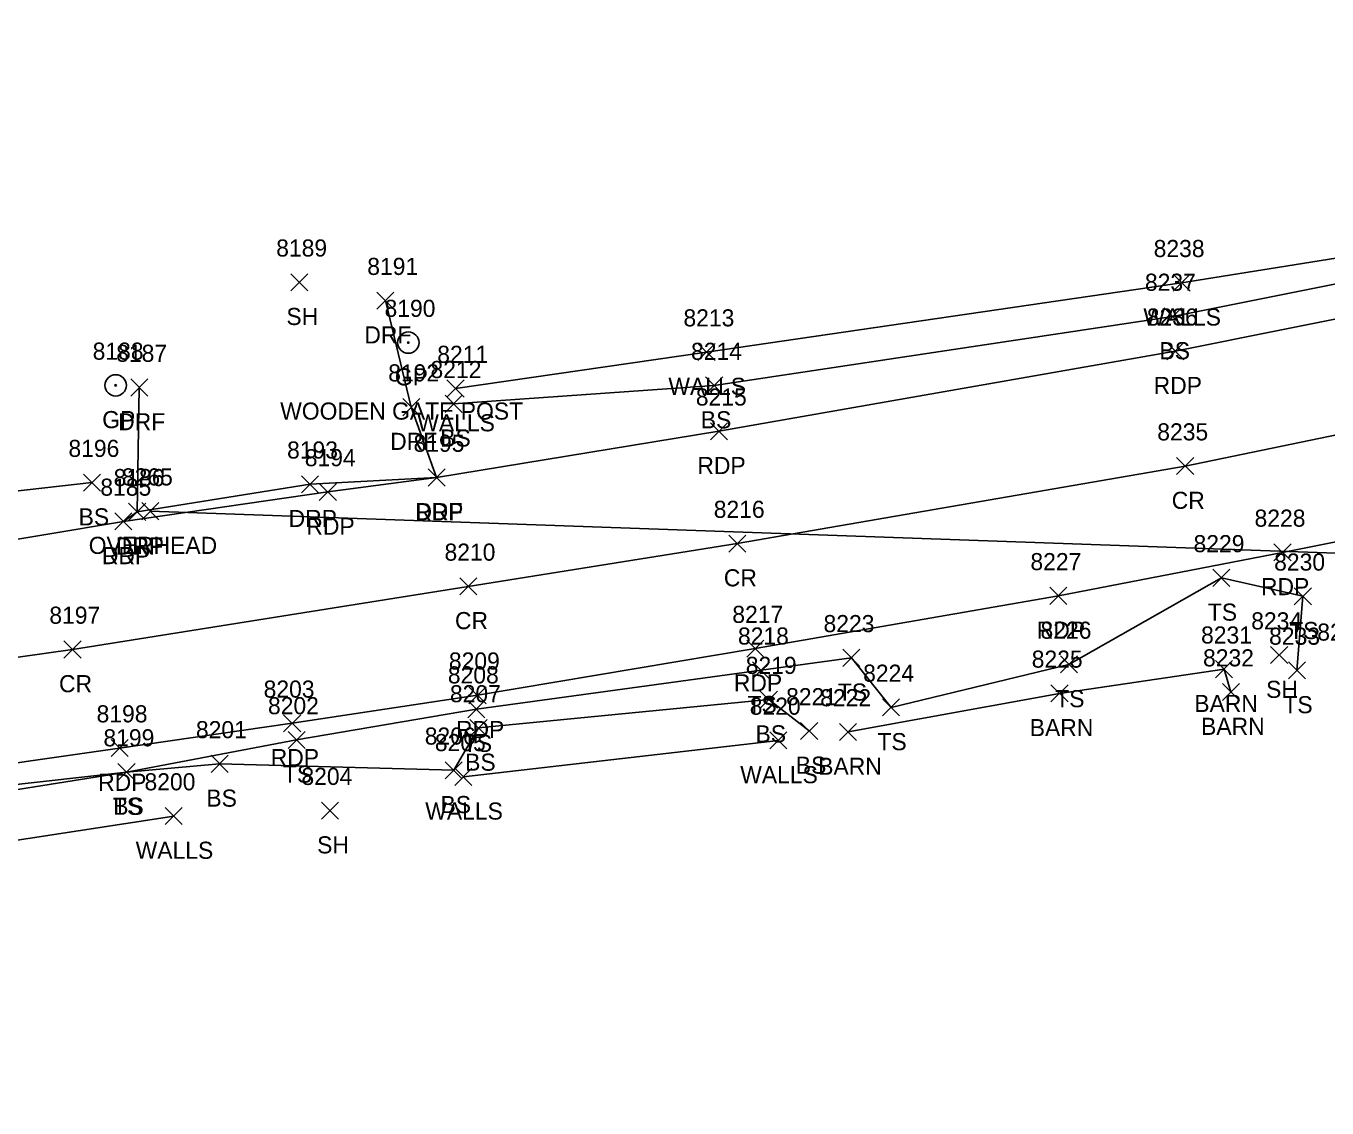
# Model space of a CAD drawing. Extents: x 1611797 to 1633212, y 298978 to 305475.
# Drawn here: x 1626958.5 to 1627110.5, y 304044.7 to 304171.1 of the extents above; entities that cross this region are included whole.
import ezdxf

# ---------------------------------------------------------------- set-up
doc = ezdxf.new("R2010")
doc.units = 0
for name, color, linetype in [('L_A', 7, 'Continuous'), ('L_I', 7, 'Continuous'), ('L_TIC', 7, 'Continuous'), ('LBC', 7, 'Continuous'), ('LELB', 7, 'Continuous'), ('LWS', 7, 'Continuous'), ('P_A', 7, 'Continuous'), ('P_I', 7, 'Continuous'), ('P_TIC', 7, 'Continuous'), ('PET', 7, 'Continuous'), ('PRC', 7, 'Continuous'), ('R_A', 7, 'Continuous'), ('R_C', 7, 'Continuous'), ('R_I', 7, 'Continuous'), ('R_TIC', 7, 'Continuous'), ('RDF', 7, 'Continuous'), ('RDP', 7, 'Continuous'), ('RGP', 7, 'Continuous'), ('U_A', 7, 'Continuous'), ('U_I', 7, 'Continuous'), ('U_TIC', 7, 'Continuous'), ('UCO', 7, 'Continuous')]:
    doc.layers.add(name, color=color, linetype=linetype)

msp = doc.modelspace()

# ---------------------------------------------------------------- linework, layer by layer
at = {"layer": 'L_TIC'}
for points in [[(1626989.42, 304140.14), (1626991.42, 304142.14)], [(1626991.42, 304140.14), (1626989.42, 304142.14)], [(1627092.52, 304140.08), (1627094.52, 304142.08)], [(1627094.52, 304140.08), (1627092.52, 304142.08)], [(1627091.5, 304136.14), (1627093.5, 304138.14)], [(1627093.5, 304136.14), (1627091.5, 304138.14)], [(1627037.01, 304131.98), (1627039.01, 304133.98)], [(1627039.01, 304131.98), (1627037.01, 304133.98)], [(1627007.67, 304127.72), (1627009.67, 304129.72)], [(1627009.67, 304127.72), (1627007.67, 304129.72)], [(1627037.9, 304128.07), (1627039.9, 304130.07)], [(1627039.9, 304128.07), (1627037.9, 304130.07)], [(1627007.45, 304125.94), (1627009.45, 304127.94)], [(1627009.45, 304125.94), (1627007.45, 304127.94)], [(1626965.19, 304116.73), (1626967.19, 304118.73)], [(1626967.19, 304116.73), (1626965.19, 304118.73)], [(1627097.18, 304105.6), (1627099.18, 304107.6)], [(1627099.18, 304105.6), (1627097.18, 304107.6)], [(1627106.69, 304103.45), (1627108.69, 304105.45)], [(1627108.69, 304103.45), (1627106.69, 304105.45)], [(1627053.94, 304096.26), (1627055.94, 304098.26)], [(1627055.94, 304096.26), (1627053.94, 304098.26)], [(1627079.36, 304095.49), (1627081.36, 304097.49)], [(1627081.36, 304095.49), (1627079.36, 304097.49)], [(1627103.92, 304096.58), (1627105.92, 304098.58)], [(1627105.92, 304096.58), (1627103.92, 304098.58)], [(1627043.38, 304094.81), (1627045.38, 304096.81)], [(1627045.38, 304094.81), (1627043.38, 304096.81)], [(1627097.49, 304094.93), (1627099.49, 304096.93)], [(1627099.49, 304094.93), (1627097.49, 304096.93)], [(1627106.01, 304094.79), (1627108.01, 304096.79)], [(1627108.01, 304094.79), (1627106.01, 304096.79)], [(1627044.29, 304091.38), (1627046.29, 304093.38)], [(1627046.29, 304091.38), (1627044.29, 304093.38)], [(1627078.26, 304092.11), (1627080.26, 304094.11)], [(1627080.26, 304092.11), (1627078.26, 304094.11)], [(1627098.29, 304092.26), (1627100.29, 304094.26)], [(1627100.29, 304092.26), (1627098.29, 304094.26)], [(1627010.12, 304090.27), (1627012.12, 304092.27)], [(1627012.12, 304090.27), (1627010.12, 304092.27)], [(1627058.57, 304090.47), (1627060.57, 304092.47)], [(1627060.57, 304090.47), (1627058.57, 304092.47)], [(1627010.36, 304088.07), (1627012.36, 304090.07)], [(1627012.36, 304088.07), (1627010.36, 304090.07)], [(1626989.1, 304086.67), (1626991.1, 304088.67)], [(1626991.1, 304086.67), (1626989.1, 304088.67)], [(1627045.41, 304086.61), (1627047.41, 304088.61)], [(1627047.41, 304086.61), (1627045.41, 304088.61)], [(1627049, 304087.72), (1627051, 304089.72)], [(1627051, 304087.72), (1627049, 304089.72)], [(1627053.55, 304087.6), (1627055.55, 304089.6)], [(1627055.55, 304087.6), (1627053.55, 304089.6)], [(1626980.11, 304083.87), (1626982.11, 304085.87)], [(1626982.11, 304083.87), (1626980.11, 304085.87)], [(1626969.23, 304082.92), (1626971.23, 304084.92)], [(1626971.23, 304082.92), (1626969.23, 304084.92)], [(1626969.23, 304082.92), (1626971.23, 304084.92)], [(1626971.23, 304082.92), (1626969.23, 304084.92)], [(1627007.47, 304083.12), (1627009.47, 304085.12)], [(1627009.47, 304083.12), (1627007.47, 304085.12)], [(1627008.6, 304082.36), (1627010.6, 304084.36)], [(1627010.6, 304082.36), (1627008.6, 304084.36)], [(1626974.75, 304077.78), (1626976.75, 304079.78)], [(1626976.75, 304077.78), (1626974.75, 304079.78)], [(1626993.01, 304078.41), (1626995.01, 304080.41)], [(1626995.01, 304078.41), (1626993.01, 304080.41)]]:
    msp.add_lwpolyline(points, dxfattribs=at)
at = {"layer": 'LBC'}
msp.add_lwpolyline([(1627054.55, 304088.6), (1627079.26, 304093.11), (1627098.49, 304095.93), (1627099.29, 304093.26)], dxfattribs=at)
at = {"layer": 'LELB'}
for points in [[(1627008.45, 304126.94), (1627038.9, 304129.07), (1627092.5, 304137.14), (1627131.8, 304145), (1627170.9, 304153.95)], [(1626848.89, 304101.78), (1626854.66, 304101.55), (1626923.24, 304110.65), (1626949.3, 304115.82), (1626966.19, 304117.73)], [(1626431.93, 304060.14), (1626432.82, 304060.82), (1626458.21, 304058.64), (1626491.13, 304056.25), (1626519.85, 304053.68), (1626525.87, 304057.34), (1626563.71, 304057.52), (1626614.22, 304057.09), (1626665.78, 304058.53), (1626710.59, 304060.11), (1626759.5, 304062.86), (1626805.43, 304066.17), (1626856.9, 304070.8), (1626925.67, 304078.9), (1626970.23, 304083.92), (1626990.1, 304087.67), (1627011.12, 304091.27), (1627044.38, 304095.81), (1627054.94, 304097.26), (1627059.57, 304091.47), (1627080.36, 304096.49), (1627098.18, 304106.6), (1627107.69, 304104.45), (1627107.01, 304095.79)], [(1626430.45, 304058.77), (1626432.38, 304056.01), (1626458, 304054.98), (1626488.03, 304049.71), (1626518.43, 304044.67), (1626563.89, 304053.8), (1626614.67, 304053.34), (1626666.22, 304055.09), (1626710.82, 304056.35), (1626760.2, 304060.3), (1626805.92, 304062.62), (1626857.19, 304069), (1626925.24, 304076.74), (1626970.23, 304083.92), (1626981.11, 304084.87), (1627008.47, 304084.12), (1627011.36, 304089.07), (1627045.29, 304092.38), (1627050, 304088.72)]]:
    msp.add_lwpolyline(points, dxfattribs=at)
at = {"layer": 'LWS'}
for points in [[(1627008.67, 304128.72), (1627038.01, 304132.98), (1627093.52, 304141.08), (1627130.55, 304146.98), (1627174.04, 304158.73)], [(1627009.6, 304083.36), (1627046.41, 304087.61)], [(1626615.13, 304047.82), (1626666.68, 304048.98), (1626711.53, 304049.82), (1626760.11, 304053.49), (1626805.88, 304056.56), (1626857.38, 304060.85), (1626925.15, 304071), (1626975.75, 304078.78)]]:
    msp.add_lwpolyline(points, dxfattribs=at)
at = {"layer": 'P_TIC'}
for points in [[(1627091.78, 304132.08), (1627093.78, 304134.08)], [(1627093.78, 304132.08), (1627091.78, 304134.08)], [(1627038.46, 304122.73), (1627040.46, 304124.73)], [(1627040.46, 304122.73), (1627038.46, 304124.73)], [(1627092.94, 304118.66), (1627094.94, 304120.66)], [(1627094.94, 304118.66), (1627092.94, 304120.66)], [(1627005.46, 304117.33), (1627007.46, 304119.33)], [(1627007.46, 304117.33), (1627005.46, 304119.33)], [(1626992.76, 304115.64), (1626994.76, 304117.64)], [(1626994.76, 304115.64), (1626992.76, 304117.64)], [(1626968.86, 304112.2), (1626970.86, 304114.2)], [(1626970.86, 304112.2), (1626968.86, 304114.2)], [(1627040.6, 304109.61), (1627042.6, 304111.61)], [(1627042.6, 304109.61), (1627040.6, 304111.61)], [(1627104.31, 304108.58), (1627106.31, 304110.58)], [(1627106.31, 304108.58), (1627104.31, 304110.58)], [(1627009.17, 304104.61), (1627011.17, 304106.61)], [(1627011.17, 304104.61), (1627009.17, 304106.61)], [(1627078.12, 304103.5), (1627080.12, 304105.5)], [(1627080.12, 304103.5), (1627078.12, 304105.5)], [(1626962.91, 304097.24), (1626964.91, 304099.24)], [(1626964.91, 304097.24), (1626962.91, 304099.24)], [(1627042.71, 304097.34), (1627044.71, 304099.34)], [(1627044.71, 304097.34), (1627042.71, 304099.34)], [(1627010.24, 304091.89), (1627012.24, 304093.89)], [(1627012.24, 304091.89), (1627010.24, 304093.89)], [(1626988.59, 304088.61), (1626990.59, 304090.61)], [(1626990.59, 304088.61), (1626988.59, 304090.61)], [(1626968.42, 304085.72), (1626970.42, 304087.72)], [(1626970.42, 304085.72), (1626968.42, 304087.72)]]:
    msp.add_lwpolyline(points, dxfattribs=at)
at = {"layer": 'PET'}
for points in [[(1626422.36, 304092.84), (1626452.38, 304090.28), (1626453.21, 304090.13), (1626494.11, 304087.64), (1626521.93, 304086.28), (1626564.69, 304085.58), (1626615.54, 304085.22), (1626659.76, 304086.64), (1626709.96, 304089.06), (1626758.34, 304091.64), (1626806.31, 304094.34), (1626855.04, 304098.3), (1626923.44, 304106.26), (1626951.21, 304110.07), (1626969.86, 304113.2), (1626993.76, 304116.64), (1627006.46, 304118.33), (1627039.46, 304123.73), (1627092.78, 304133.08), (1627131.99, 304140.97), (1627175.11, 304149.46), (1627222.32, 304158.79), (1627238.87, 304161.57), (1627283.53, 304171.07)], [(1626446.72, 304063.67), (1626475.87, 304062), (1626520.68, 304060.44), (1626563.8, 304060.02), (1626614.17, 304059.74), (1626665.08, 304061.02), (1626710.69, 304062.75), (1626758.81, 304065.32), (1626804.98, 304068.2), (1626856.57, 304072.49), (1626925.27, 304080.38), (1626969.42, 304086.72), (1626989.59, 304089.61), (1627011.24, 304092.89), (1627043.71, 304098.34), (1627079.12, 304104.5), (1627105.31, 304109.58), (1627124.39, 304113.37), (1627185.68, 304125), (1627188.56, 304124.83), (1627228.43, 304133.78), (1627254.61, 304139.52), (1627277.47, 304143.8)]]:
    msp.add_lwpolyline(points, dxfattribs=at)
at = {"layer": 'PRC'}
msp.add_lwpolyline([(1626435.35, 304077.38), (1626453.26, 304076.13), (1626493.85, 304073.88), (1626497.65, 304073.84), (1626520.61, 304073.01), (1626564.48, 304072.31), (1626614.67, 304072.34), (1626661.66, 304073.19), (1626710.51, 304075.26), (1626758.46, 304077.58), (1626805.35, 304080.48), (1626855.63, 304084.98), (1626924.65, 304092.69), (1626963.91, 304098.24), (1627010.17, 304105.61), (1627041.6, 304110.61), (1627093.94, 304119.66), (1627134.22, 304127.97), (1627176.76, 304136.44), (1627224.97, 304146.23), (1627250.94, 304151.35), (1627286.78, 304158.21)], dxfattribs=at)
at = {"layer": 'R_TIC'}
for points in [[(1626999.48, 304137.99), (1627001.48, 304139.99)], [(1627001.48, 304137.99), (1626999.48, 304139.99)], [(1626970.72, 304127.84), (1626972.72, 304129.84)], [(1626972.72, 304127.84), (1626970.72, 304129.84)], [(1627002.51, 304125.55), (1627004.51, 304127.55)], [(1627004.51, 304125.55), (1627002.51, 304127.55)], [(1627005.46, 304117.33), (1627007.46, 304119.33)], [(1627007.46, 304117.33), (1627005.46, 304119.33)], [(1627005.46, 304117.33), (1627007.46, 304119.33)], [(1627007.46, 304117.33), (1627005.46, 304119.33)], [(1626990.68, 304116.54), (1626992.68, 304118.54)], [(1626992.68, 304116.54), (1626990.68, 304118.54)], [(1626968.86, 304112.2), (1626970.86, 304114.2)], [(1626970.86, 304112.2), (1626968.86, 304114.2)], [(1626970.47, 304113.32), (1626972.47, 304115.32)], [(1626972.47, 304113.32), (1626970.47, 304115.32)], [(1626970.47, 304113.32), (1626972.47, 304115.32)], [(1626972.47, 304113.32), (1626970.47, 304115.32)]]:
    msp.add_lwpolyline(points, dxfattribs=at)
at = {"layer": 'RDF'}
for points in [[(1627000.48, 304138.99), (1627003.51, 304126.55), (1627006.46, 304118.33)], [(1626971.47, 304114.32), (1626971.72, 304128.84)]]:
    msp.add_lwpolyline(points, dxfattribs=at)
at = {"layer": 'RDP'}
msp.add_lwpolyline([(1626969.86, 304113.2), (1626971.47, 304114.32), (1626991.68, 304117.54), (1627006.46, 304118.33)], dxfattribs=at)
at = {"layer": 'RGP'}
for p, q in [((1627003.16, 304134.09), (1627003.16, 304134.09)), ((1626968.96, 304129.09), (1626968.96, 304129.09))]:
    msp.add_line(p, q, dxfattribs=at)
for centre, radius in [((1627003.16, 304134.09), 1.25), ((1627003.16, 304134.09), 0.0833), ((1626968.96, 304129.09), 1.25), ((1626968.96, 304129.09), 0.0833)]:
    msp.add_circle(centre, radius, dxfattribs=at)
at = {"layer": 'U_TIC'}
for points in [[(1626972, 304113.4), (1626974, 304115.4)], [(1626974, 304113.4), (1626972, 304115.4)]]:
    msp.add_lwpolyline(points, dxfattribs=at)
at = {"layer": 'UCO'}
msp.add_lwpolyline([(1626973, 304114.4), (1627176.45, 304107.19)], dxfattribs=at)

# ---------------------------------------------------------------- texts
at = {"layer": 'L_A'}
for s, p in [('SH', (1626988.91, 304136.14)), ('WALLS', (1627089.06, 304136.08)), ('BS', (1627090.94, 304132.14)), ('WALLS', (1627033.55, 304127.98)), ('WALLS', (1627004.21, 304123.72)), ('BS', (1627037.34, 304124.07)), ('BS', (1627006.89, 304121.94)), ('BS', (1626964.63, 304112.73)), ('TS', (1627096.59, 304101.6)), ('TS', (1627106.1, 304099.45)), ('SH', (1627103.4, 304092.58)), ('TS', (1627042.79, 304090.81)), ('TS', (1627053.35, 304092.26)), ('TS', (1627078.76, 304091.49)), ('BARN', (1627095.01, 304090.93)), ('TS', (1627105.42, 304090.79)), ('BARN', (1627075.78, 304088.11)), ('BARN', (1627095.8, 304088.26)), ('TS', (1627009.53, 304086.27)), ('BS', (1627043.73, 304087.38)), ('TS', (1627057.98, 304086.47)), ('BS', (1627009.8, 304084.07)), ('BS', (1627048.44, 304083.72)), ('BARN', (1627051.06, 304083.6)), ('TS', (1626988.51, 304082.67)), ('WALLS', (1627041.95, 304082.61)), ('TS', (1626968.64, 304078.92)), ('BS', (1626968.67, 304078.92)), ('BS', (1626979.56, 304079.87)), ('BS', (1627006.92, 304079.12)), ('WALLS', (1627005.14, 304078.36)), ('SH', (1626992.5, 304074.41)), ('WALLS', (1626971.3, 304073.78))]:
    msp.add_text(s, height=2, dxfattribs=at).set_placement(p)
at = {"layer": 'L_I'}
for s, p in [('8189', (1626987.72, 304144.14)), ('8238', (1627090.26, 304144.08)), ('8237', (1627089.24, 304140.14)), ('8213', (1627035.31, 304135.98)), ('8214', (1627036.2, 304132.07)), ('8211', (1627006.54, 304131.72)), ('8212', (1627005.75, 304129.94)), ('8196', (1626963.44, 304120.73)), ('8229', (1627094.92, 304109.6)), ('8230', (1627104.34, 304107.45)), ('8223', (1627051.68, 304100.26)), ('8234', (1627101.66, 304100.58)), ('8218', (1627041.68, 304098.81)), ('8226', (1627077.04, 304099.49)), ('8231', (1627095.8, 304098.93)), ('8233', (1627103.75, 304098.79)), ('8247', (1627109.38, 304099.27)), ('8219', (1627042.59, 304095.38)), ('8225', (1627076.01, 304096.11)), ('8232', (1627096.03, 304096.26)), ('8208', (1627007.78, 304094.27)), ('8224', (1627056.31, 304094.47)), ('8207', (1627008.02, 304092.07)), ('8221', (1627047.31, 304091.72)), ('8222', (1627051.29, 304091.6)), ('8202', (1626986.76, 304090.67)), ('8220', (1627043.06, 304090.61)), ('8201', (1626978.34, 304087.87)), ('8199', (1626967.53, 304086.92)), ('8199', (1626967.53, 304086.92)), ('8206', (1627005.08, 304087.12)), ('8205', (1627006.26, 304086.36)), ('8200', (1626972.33, 304081.78)), ('8204', (1626990.67, 304082.41))]:
    msp.add_text(s, height=2, dxfattribs=at).set_placement(p)
at = {"layer": 'P_A'}
for s, p in [('RDP', (1627090.26, 304128.08)), ('RDP', (1627036.94, 304118.73)), ('CR', (1627092.37, 304114.66)), ('RDP', (1627003.95, 304113.33)), ('RDP', (1626991.25, 304111.64)), ('RDP', (1626967.35, 304108.2)), ('CR', (1627040.03, 304105.61)), ('RDP', (1627102.8, 304104.58)), ('CR', (1627008.61, 304100.61)), ('RDP', (1627076.6, 304099.5)), ('CR', (1626962.34, 304093.24)), ('RDP', (1627041.2, 304093.34)), ('RDP', (1627008.73, 304087.89)), ('RDP', (1626987.08, 304084.61)), ('RDP', (1626966.91, 304081.72))]:
    msp.add_text(s, height=2, dxfattribs=at).set_placement(p)
at = {"layer": 'P_I'}
for s, p in [('8236', (1627089.46, 304136.08)), ('8215', (1627036.76, 304126.73)), ('8195', (1627003.77, 304121.33)), ('8235', (1627090.68, 304122.66)), ('8194', (1626991.06, 304119.64)), ('8185', (1626967.17, 304116.2)), ('8216', (1627038.85, 304113.61)), ('8228', (1627102.05, 304112.58)), ('8210', (1627007.39, 304108.61)), ('8227', (1627075.86, 304107.5)), ('8197', (1626961.21, 304101.24)), ('8217', (1627041.02, 304101.34)), ('8209', (1627007.9, 304095.89)), ('8203', (1626986.25, 304092.61)), ('8198', (1626966.73, 304089.72))]:
    msp.add_text(s, height=2, dxfattribs=at).set_placement(p)
at = {"layer": 'R_A'}
for s, p in [('DRF', (1626998.02, 304133.99)), ('GP', (1627001.59, 304129.09)), ('GP', (1626967.39, 304124.09)), ('DRF', (1626969.25, 304123.84)), ('DRF', (1627001.04, 304121.55)), ('DRP', (1626989.17, 304112.54)), ('DRP', (1627003.95, 304113.33)), ('DRF', (1627004, 304113.33)), ('DRP', (1626968.96, 304109.32)), ('DRF', (1626969.01, 304109.32)), ('DRP', (1626967.35, 304108.2))]:
    msp.add_text(s, height=2, dxfattribs=at).set_placement(p)
at = {"layer": 'R_C'}
msp.add_text('WOODEN GATE POST', height=2, dxfattribs=at).set_placement((1626988.19, 304125.09))
at = {"layer": 'R_I'}
for s, p in [('8191', (1626998.36, 304141.99)), ('8190', (1627000.38, 304137.09)), ('8188', (1626966.27, 304132.09)), ('8187', (1626969.02, 304131.84)), ('8192', (1627000.81, 304129.55)), ('8195', (1627003.77, 304121.33)), ('8195', (1627003.77, 304121.33)), ('8193', (1626988.99, 304120.54)), ('8186', (1626968.72, 304117.32)), ('8186', (1626968.72, 304117.32)), ('8185', (1626967.17, 304116.2))]:
    msp.add_text(s, height=2, dxfattribs=at).set_placement(p)
at = {"layer": 'U_A'}
msp.add_text('OVERHEAD', height=2, dxfattribs=at).set_placement((1626965.81, 304109.4))
at = {"layer": 'U_I'}
msp.add_text('8265', height=2, dxfattribs=at).set_placement((1626969.69, 304117.4))

doc.saveas('drawing.dxf')
